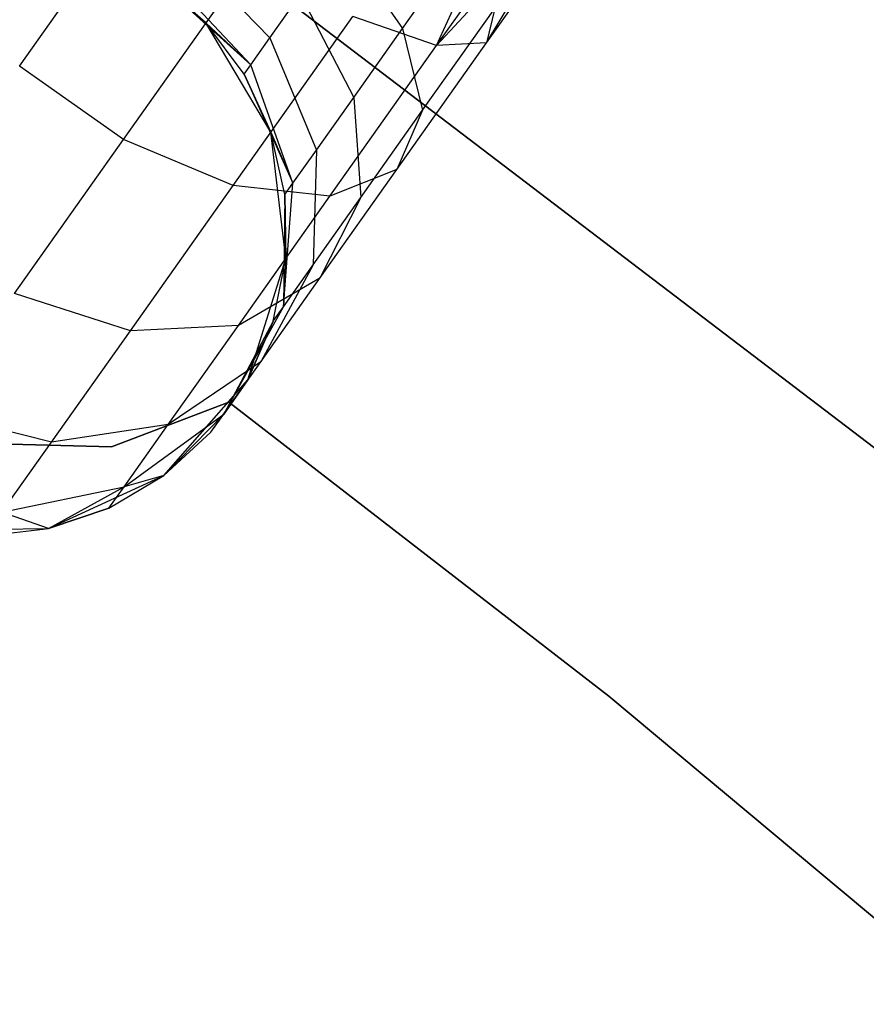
# Model space of a CAD drawing. Extents: x -189 to 189, y -189 to 189.
# Tile 482 of 591: x 23.96 to 26.72, y 31.13 to 34.35. Entities that reach past the tile are written whole.
import ezdxf

# ---------------------------------------------------------------- set-up
doc = ezdxf.new("R2010")
doc.units = 0
doc.header["$LTSCALE"] = 25.4
doc.layers.get('0').update_dxf_attribs({"linetype": 'CONTINUOUS'})

# ---------------------------------------------------------------- blocks, each defined once
blk = doc.blocks.new('CAMELEON-KENAI-C-12244_STL')
at = {"color": 0}
for p, q in [((25.3192, 34.2673, -9.9148), (25.5928, 34.8664, -10.1691)), ((25.3192, 34.2673, -9.9148), (25.5928, 34.8664, -10.1691)), ((23.9562, 34.2006, -10.0792), (24.3712, 34.7868, -10.3767)), ((23.9562, 34.2006, -10.0792), (24.3712, 34.7868, -10.3767)), ((25.3192, 34.2673, -9.9148), (25.6931, 34.7954, -10)), ((25.3192, 34.2673, -9.9148), (25.6931, 34.7954, -10)), ((25.3192, 34.2673, -9.9148), (25.7625, 34.7463, -9.809)), ((25.3192, 34.2673, -9.9148), (25.7625, 34.7463, -9.809)), ((25.4833, 34.2766, -9.5328), (25.7625, 34.7463, -9.809)), ((25.4833, 34.2766, -9.5328), (25.7625, 34.7463, -9.809)), ((24.4377, 34.715, -1), (27.0239, 32.7436, -1)), ((27.0239, 32.7436, -8.5), (24.4377, 34.715, -8.5)), ((27.0239, 32.7436, -8.5), (24.4377, 34.715, -8.5)), ((24.4377, 34.715, -1), (27.0239, 32.7436, -1)), ((25.4833, 34.2766, -9.5328), (25.798, 34.7212, -9.3955)), ((25.4833, 34.2766, -9.5328), (25.798, 34.7212, -9.6045)), ((25.4833, 34.2766, -9.5328), (25.798, 34.7212, -9.3955)), ((25.4833, 34.2766, -9.5328), (25.798, 34.7212, -9.6045)), ((25.0043, 34.6174, -8.4409), (25.2083, 34.3233, -8.6526)), ((25.0043, 34.6174, -8.4409), (25.2083, 34.3233, -8.6526)), ((24.4859, 34.589, -8), (24.7746, 34.2928, -8.0432)), ((24.4859, 34.589, -8), (24.7746, 34.2928, -8.0432)), ((25.2083, 34.3233, -8.6526), (25.3938, 34.5853, -8.7855)), ((25.2083, 34.3233, -8.6526), (25.3938, 34.5853, -8.7855)), ((24.2956, 33.9603, -10.0792), (24.7106, 34.5466, -10.3767)), ((24.2956, 33.9603, -10.0792), (24.7106, 34.5466, -10.3767)), ((24.7119, 34.2043, -7.7812), (24.4281, 34.5074, -7.7588)), ((24.7119, 34.2043, -7.7812), (24.4281, 34.5074, -7.7588)), ((24.5655, 34.3416, -2), (24.4085, 34.4796, -2)), ((24.5655, 34.3416, -7.5), (24.4085, 34.4796, -7.5)), ((24.5655, 34.3416, -2), (24.4085, 34.4796, -2)), ((24.4085, 34.4796, -7.5), (24.7119, 34.2043, -7.7812)), ((24.5655, 34.3416, -7.5), (24.4085, 34.4796, -7.5)), ((24.4085, 34.4796, -7.5), (24.7119, 34.2043, -7.7812)), ((24.7746, 34.2928, -8.0432), (24.8743, 34.4338, -8.2682)), ((24.7746, 34.2928, -8.0432), (24.8743, 34.4338, -8.2682)), ((24.8743, 34.4338, -8.2682), (25.0491, 34.0983, -8.4411)), ((24.8743, 34.4338, -8.2682), (25.0491, 34.0983, -8.4411)), ((24.6545, 33.8098, -9.9327), (25.0459, 34.3628, -10.2133)), ((24.6545, 33.8098, -9.9327), (25.0459, 34.3628, -10.2133)), ((25.3192, 34.2673, -9.9148), (25.0459, 34.3628, -10.2133)), ((25.3192, 34.2673, -9.9148), (25.0459, 34.3628, -10.2133)), ((25.274, 34.0562, -8.9644), (25.5096, 34.3891, -9.1334)), ((25.274, 34.0562, -8.9644), (25.5096, 34.3891, -9.1334)), ((25.5096, 34.3891, -9.1334), (25.4833, 34.2766, -9.5328)), ((25.5096, 34.3891, -9.1334), (25.4833, 34.2766, -9.5328)), ((24.7779, 33.9841, -2), (24.5655, 34.3416, -2)), ((24.6905, 34.174, -7.5), (24.5655, 34.3416, -2)), ((24.7779, 33.9841, -2), (24.5655, 34.3416, -2)), ((24.6905, 34.174, -7.5), (24.5655, 34.3416, -2)), ((24.6905, 34.174, -7.5), (24.5655, 34.3416, -7.5)), ((24.5655, 34.3416, -7.5), (24.5655, 34.3416, -2)), ((24.5655, 34.3416, -7.5), (24.5655, 34.3416, -2)), ((24.5655, 34.3416, -7.5), (24.7119, 34.2043, -7.7812)), ((24.5655, 34.3416, -7.5), (24.7119, 34.2043, -7.7812)), ((24.6905, 34.174, -7.5), (24.5655, 34.3416, -7.5)), ((25.0491, 34.0983, -8.4411), (25.2083, 34.3233, -8.6526)), ((25.0491, 34.0983, -8.4411), (25.2083, 34.3233, -8.6526)), ((25.2083, 34.3233, -8.6526), (25.274, 34.0562, -8.9644)), ((25.2083, 34.3233, -8.6526), (25.274, 34.0562, -8.9644)), ((24.7119, 34.2043, -7.7812), (24.7746, 34.2928, -8.0432)), ((24.7119, 34.2043, -7.7812), (24.7746, 34.2928, -8.0432)), ((24.7746, 34.2928, -8.0432), (24.9269, 33.9257, -8.1654)), ((24.7746, 34.2928, -8.0432), (24.9269, 33.9257, -8.1654)), ((24.9709, 33.7752, -9.6651), (25.3192, 34.2673, -9.9148)), ((24.9709, 33.7752, -9.6651), (25.3192, 34.2673, -9.9148)), ((25.19, 33.8623, -9.3226), (25.4833, 34.2766, -9.5328)), ((25.19, 33.8623, -9.3226), (25.4833, 34.2766, -9.5328)), ((25.4833, 34.2766, -9.5328), (25.3192, 34.2673, -9.9148)), ((25.4833, 34.2766, -9.5328), (25.3192, 34.2673, -9.9148)), ((24.2956, 33.9603, -10.0792), (23.9562, 34.2006, -10.0792)), ((24.2956, 33.9603, -10.0792), (23.9562, 34.2006, -10.0792)), ((24.6905, 34.174, -7.5), (24.7119, 34.2043, -7.7812)), ((24.6905, 34.174, -7.5), (24.7119, 34.2043, -7.7812)), ((24.85, 33.8172, -7.8445), (24.7119, 34.2043, -7.7812)), ((24.85, 33.8172, -7.8445), (24.7119, 34.2043, -7.7812)), ((24.7779, 33.9841, -7.5), (24.6905, 34.174, -7.5)), ((24.6905, 34.174, -7.5), (24.7779, 33.9841, -2)), ((24.6905, 34.174, -7.5), (24.7779, 33.9841, -2)), ((24.6905, 34.174, -7.5), (24.85, 33.8172, -7.8445)), ((24.7779, 33.9841, -7.5), (24.6905, 34.174, -7.5)), ((24.6905, 34.174, -7.5), (24.85, 33.8172, -7.8445)), ((24.9269, 33.9257, -8.1654), (25.0491, 34.0983, -8.4411)), ((24.9269, 33.9257, -8.1654), (25.0491, 34.0983, -8.4411)), ((25.0491, 34.0983, -8.4411), (25.0716, 33.7704, -8.6957)), ((25.0491, 34.0983, -8.4411), (25.0716, 33.7704, -8.6957)), ((25.0716, 33.7704, -8.6957), (25.274, 34.0562, -8.9644)), ((25.0716, 33.7704, -8.6957), (25.274, 34.0562, -8.9644)), ((25.274, 34.0562, -8.9644), (25.19, 33.8623, -9.3226)), ((25.274, 34.0562, -8.9644), (25.19, 33.8623, -9.3226)), ((24.8264, 33.5711, -2), (24.7779, 33.9841, -2)), ((24.8238, 33.7802, -7.5), (24.7779, 33.9841, -2)), ((24.8264, 33.5711, -2), (24.7779, 33.9841, -2)), ((24.8238, 33.7802, -7.5), (24.7779, 33.9841, -7.5)), ((24.7779, 33.9841, -7.5), (24.7779, 33.9841, -2)), ((24.8238, 33.7802, -7.5), (24.7779, 33.9841, -2)), ((24.7779, 33.9841, -7.5), (24.7779, 33.9841, -2)), ((24.7779, 33.9841, -7.5), (24.85, 33.8172, -7.8445)), ((24.7779, 33.9841, -7.5), (24.85, 33.8172, -7.8445)), ((24.8238, 33.7802, -7.5), (24.7779, 33.9841, -7.5)), ((23.9392, 33.4569, -9.6059), (24.2956, 33.9603, -10.0792)), ((23.9392, 33.4569, -9.6059), (24.2956, 33.9603, -10.0792)), ((24.6545, 33.8098, -9.9327), (24.2956, 33.9603, -10.0792)), ((24.6545, 33.8098, -9.9327), (24.2956, 33.9603, -10.0792)), ((24.85, 33.8172, -7.8445), (24.9269, 33.9257, -8.1654)), ((24.85, 33.8172, -7.8445), (24.9269, 33.9257, -8.1654)), ((24.9269, 33.9257, -8.1654), (24.9164, 33.551, -8.3455)), ((24.9269, 33.9257, -8.1654), (24.9164, 33.551, -8.3455)), ((24.9382, 33.5066, -8.9881), (25.19, 33.8623, -9.3226)), ((24.9382, 33.5066, -8.9881), (25.19, 33.8623, -9.3226)), ((25.19, 33.8623, -9.3226), (24.9709, 33.7752, -9.6651)), ((25.19, 33.8623, -9.3226), (24.9709, 33.7752, -9.6651)), ((24.8188, 33.4132, -7.9377), (24.85, 33.8172, -7.8445)), ((24.8188, 33.4132, -7.9377), (24.85, 33.8172, -7.8445)), ((24.8238, 33.7802, -7.5), (24.85, 33.8172, -7.8445)), ((24.8238, 33.7802, -7.5), (24.85, 33.8172, -7.8445)), ((24.3184, 33.335, -9.4863), (24.6545, 33.8098, -9.9327)), ((24.3184, 33.335, -9.4863), (24.6545, 33.8098, -9.9327)), ((24.9709, 33.7752, -9.6651), (24.6545, 33.8098, -9.9327)), ((24.9709, 33.7752, -9.6651), (24.6545, 33.8098, -9.9327)), ((24.8238, 33.7802, -7.5), (24.8188, 33.4132, -7.9377)), ((24.8238, 33.7802, -7.5), (24.8188, 33.4132, -7.9377)), ((24.8264, 33.5711, -7.5), (24.8238, 33.7802, -7.5)), ((24.8238, 33.7802, -7.5), (24.8264, 33.5711, -2)), ((24.8238, 33.7802, -7.5), (24.8264, 33.5711, -2)), ((24.8264, 33.5711, -7.5), (24.8238, 33.7802, -7.5)), ((24.6717, 33.3526, -9.2678), (24.9709, 33.7752, -9.6651)), ((24.6717, 33.3526, -9.2678), (24.9709, 33.7752, -9.6651)), ((24.9164, 33.551, -8.3455), (25.0716, 33.7704, -8.6957)), ((24.9164, 33.551, -8.3455), (25.0716, 33.7704, -8.6957)), ((25.0716, 33.7704, -8.6957), (24.9382, 33.5066, -8.9881)), ((25.0716, 33.7704, -8.6957), (24.9382, 33.5066, -8.9881)), ((24.7028, 33.1741, -2), (24.8264, 33.5711, -2)), ((24.7028, 33.1741, -2), (24.8264, 33.5711, -2)), ((24.7855, 33.3661, -7.5), (24.8264, 33.5711, -2)), ((24.7855, 33.3661, -7.5), (24.8264, 33.5711, -7.5)), ((24.7855, 33.3661, -7.5), (24.8264, 33.5711, -2)), ((24.7855, 33.3661, -7.5), (24.8264, 33.5711, -7.5)), ((24.8264, 33.5711, -7.5), (24.8188, 33.4132, -7.9377)), ((24.8264, 33.5711, -7.5), (24.8188, 33.4132, -7.9377)), ((24.8264, 33.5711, -7.5), (24.8264, 33.5711, -2)), ((24.8264, 33.5711, -7.5), (24.8264, 33.5711, -2)), ((24.9164, 33.551, -8.3455), (24.7449, 33.2336, -8.5523)), ((24.9164, 33.551, -8.3455), (24.7449, 33.2336, -8.5523)), ((24.8188, 33.4132, -7.9377), (24.9164, 33.551, -8.3455)), ((24.8188, 33.4132, -7.9377), (24.9164, 33.551, -8.3455)), ((24.9382, 33.5066, -8.9881), (24.6717, 33.3526, -9.2678)), ((24.9382, 33.5066, -8.9881), (24.6717, 33.3526, -9.2678)), ((24.7449, 33.2336, -8.5523), (24.9382, 33.5066, -8.9881)), ((24.7449, 33.2336, -8.5523), (24.9382, 33.5066, -8.9881)), ((24.3184, 33.335, -9.4863), (23.9392, 33.4569, -9.6059)), ((24.3184, 33.335, -9.4863), (23.9392, 33.4569, -9.6059)), ((24.6235, 33.062, -8.0447), (24.8188, 33.4132, -7.9377)), ((24.6235, 33.062, -8.0447), (24.8188, 33.4132, -7.9377)), ((24.7855, 33.3661, -7.5), (24.8188, 33.4132, -7.9377)), ((24.7855, 33.3661, -7.5), (24.8188, 33.4132, -7.9377)), ((24.7855, 33.3661, -7.5), (24.6235, 33.062, -8.0447)), ((24.7855, 33.3661, -7.5), (24.6235, 33.062, -8.0447)), ((24.7028, 33.1741, -7.5), (24.7855, 33.3661, -7.5)), ((24.7855, 33.3661, -7.5), (24.7028, 33.1741, -2)), ((24.7855, 33.3661, -7.5), (24.7028, 33.1741, -2)), ((24.7028, 33.1741, -7.5), (24.7855, 33.3661, -7.5)), ((24.0604, 32.9707, -8.9045), (24.3184, 33.335, -9.4863)), ((24.0604, 32.9707, -8.9045), (24.3184, 33.335, -9.4863)), ((24.6717, 33.3526, -9.2678), (24.3184, 33.335, -9.4863)), ((24.6717, 33.3526, -9.2678), (24.3184, 33.335, -9.4863)), ((24.4422, 33.0283, -8.75), (24.6717, 33.3526, -9.2678)), ((24.4422, 33.0283, -8.75), (24.6717, 33.3526, -9.2678)), ((24.7449, 33.2336, -8.5523), (24.4422, 33.0283, -8.75)), ((24.7449, 33.2336, -8.5523), (24.4422, 33.0283, -8.75)), ((24.6235, 33.062, -8.0447), (24.7449, 33.2336, -8.5523)), ((24.6235, 33.062, -8.0447), (24.7449, 33.2336, -8.5523)), ((24.4284, 32.8617, -2), (24.7028, 33.1741, -2)), ((24.4284, 32.8617, -2), (24.7028, 33.1741, -2)), ((24.582, 33.0035, -7.5), (24.7028, 33.1741, -2)), ((24.582, 33.0035, -7.5), (24.7028, 33.1741, -2)), ((24.7028, 33.1741, -7.5), (24.6235, 33.062, -8.0447)), ((24.7028, 33.1741, -7.5), (24.6235, 33.062, -8.0447)), ((24.7028, 33.1741, -7.5), (24.7028, 33.1741, -2)), ((24.7028, 33.1741, -7.5), (24.7028, 33.1741, -2)), ((24.0604, 32.9707, -8.9045), (23.6658, 33.0706, -8.9891)), ((24.0604, 32.9707, -8.9045), (23.6658, 33.0706, -8.9891)), ((24.2572, 32.955, -2), (24.6399, 33.1017, -2)), ((24.6399, 33.1017, -4), (24.2572, 32.955, -4)), ((24.6399, 33.1017, -4), (24.2572, 32.955, -4)), ((24.2572, 32.955, -2), (24.6399, 33.1017, -2)), ((24.6399, 33.1017, -2), (24.6399, 33.1017, -4)), ((24.6399, 33.1017, -2), (25.8825, 32.1402, -2)), ((25.8825, 32.1402, -4), (24.6399, 33.1017, -4)), ((24.6399, 33.1017, -2), (24.6399, 33.1017, -4)), ((25.8825, 32.1402, -4), (24.6399, 33.1017, -4)), ((24.6399, 33.1017, -2), (25.8825, 32.1402, -2)), ((24.2979, 32.8245, -8.147), (24.6235, 33.062, -8.0447)), ((24.2979, 32.8245, -8.147), (24.6235, 33.062, -8.0447)), ((24.4284, 32.8617, -7.5), (24.6235, 33.062, -8.0447)), ((24.4284, 32.8617, -7.5), (24.6235, 33.062, -8.0447)), ((24.582, 33.0035, -7.5), (24.6235, 33.062, -8.0447)), ((24.582, 33.0035, -7.5), (24.6235, 33.062, -8.0447)), ((24.4422, 33.0283, -8.75), (24.0604, 32.9707, -8.9045)), ((24.4422, 33.0283, -8.75), (24.0604, 32.9707, -8.9045)), ((24.2979, 32.8245, -8.147), (24.4422, 33.0283, -8.75)), ((24.2979, 32.8245, -8.147), (24.4422, 33.0283, -8.75)), ((24.4284, 32.8617, -7.5), (24.582, 33.0035, -7.5)), ((24.582, 33.0035, -7.5), (24.4284, 32.8617, -2)), ((24.582, 33.0035, -7.5), (24.4284, 32.8617, -2)), ((24.4284, 32.8617, -7.5), (24.582, 33.0035, -7.5)), ((23.8475, 32.9659, -2), (24.2572, 32.955, -2)), ((24.2572, 32.955, -4), (23.8475, 32.9659, -4)), ((24.2572, 32.955, -4), (23.8475, 32.9659, -4)), ((23.8475, 32.9659, -2), (24.2572, 32.955, -2)), ((23.8983, 32.7416, -8.227), (24.0604, 32.9707, -8.9045)), ((23.8983, 32.7416, -8.227), (24.0604, 32.9707, -8.9045)), ((24.2572, 32.955, -2), (24.2572, 32.955, -4)), ((24.2572, 32.955, -2), (24.2572, 32.955, -4)), ((24.0506, 32.6879, -2), (24.4284, 32.8617, -2)), ((24.0506, 32.6879, -2), (24.4284, 32.8617, -2)), ((24.2486, 32.7549, -7.5), (24.4284, 32.8617, -2)), ((24.2486, 32.7549, -7.5), (24.4284, 32.8617, -7.5)), ((24.2486, 32.7549, -7.5), (24.4284, 32.8617, -2)), ((24.2486, 32.7549, -7.5), (24.4284, 32.8617, -7.5)), ((24.4284, 32.8617, -7.5), (24.2979, 32.8245, -8.147)), ((24.4284, 32.8617, -7.5), (24.2979, 32.8245, -8.147)), ((24.4284, 32.8617, -7.5), (24.4284, 32.8617, -2)), ((24.4284, 32.8617, -7.5), (24.4284, 32.8617, -2)), ((23.8983, 32.7416, -8.227), (24.2979, 32.8245, -8.147)), ((23.8983, 32.7416, -8.227), (24.2979, 32.8245, -8.147)), ((24.0506, 32.6879, -7.5), (24.2979, 32.8245, -8.147)), ((24.0506, 32.6879, -7.5), (24.2979, 32.8245, -8.147)), ((24.2486, 32.7549, -7.5), (24.2979, 32.8245, -8.147)), ((24.2486, 32.7549, -7.5), (24.2979, 32.8245, -8.147)), ((24.0506, 32.6879, -7.5), (24.2486, 32.7549, -7.5)), ((24.2486, 32.7549, -7.5), (24.0506, 32.6879, -2)), ((24.2486, 32.7549, -7.5), (24.0506, 32.6879, -2)), ((24.0506, 32.6879, -7.5), (24.2486, 32.7549, -7.5)), ((24.0506, 32.6879, -7.5), (23.8983, 32.7416, -8.227)), ((24.0506, 32.6879, -7.5), (23.8983, 32.7416, -8.227)), ((23.6348, 32.6828, -2), (24.0506, 32.6879, -2)), ((23.6348, 32.6828, -2), (24.0506, 32.6879, -2)), ((23.843, 32.6635, -7.5), (24.0506, 32.6879, -2)), ((23.843, 32.6635, -7.5), (24.0506, 32.6879, -7.5)), ((23.843, 32.6635, -7.5), (24.0506, 32.6879, -2)), ((23.843, 32.6635, -7.5), (24.0506, 32.6879, -7.5)), ((24.0506, 32.6879, -7.5), (24.0506, 32.6879, -2)), ((24.0506, 32.6879, -7.5), (24.0506, 32.6879, -2)), ((25.8825, 32.1402, -2), (25.8825, 32.1402, -4)), ((25.8825, 32.1402, -2), (27.0876, 31.1321, -2)), ((27.0876, 31.1321, -4), (25.8825, 32.1402, -4)), ((25.8825, 32.1402, -2), (25.8825, 32.1402, -4)), ((27.0876, 31.1321, -4), (25.8825, 32.1402, -4)), ((25.8825, 32.1402, -2), (27.0876, 31.1321, -2))]:
    blk.add_line(p, q, dxfattribs=at)

msp = doc.modelspace()

# ---------------------------------------------------------------- block references
at = {"color": 0}
msp.add_blockref('CAMELEON-KENAI-C-12244_STL', (0, 0), dxfattribs=at)

doc.saveas('drawing.dxf')
